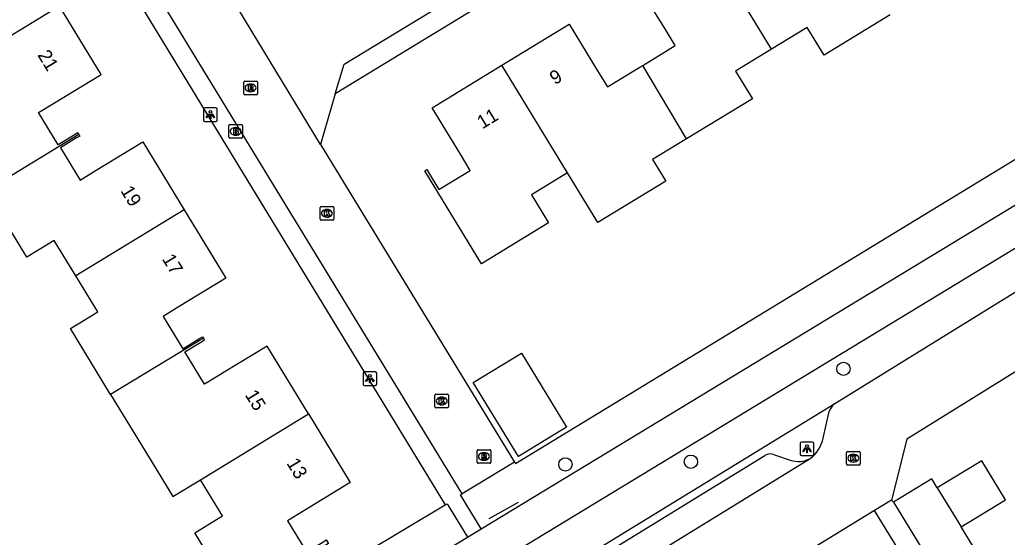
# Model space of a CAD drawing. Extents: x 157767 to 159171, y 387842 to 389425.
# Drawn here: x 158118 to 158190.5, y 388440.2 to 388478.2 of the extents above; entities that cross this region are included whole.
import ezdxf

# ---------------------------------------------------------------- set-up
doc = ezdxf.new("R2010")
doc.units = 0
for name, color, linetype in [('IMGEO_Berm_groen', 7, 'Continuous'), ('IMGEO_Boom', 7, 'Continuous'), ('IMGEO_Brandkraan', 7, 'Continuous'), ('IMGEO_Fietspad_open', 7, 'Continuous'), ('IMGEO_Hek', 7, 'Continuous'), ('IMGEO_Kolk', 7, 'Continuous'), ('IMGEO_Lichtpunt', 7, 'Continuous'), ('IMGEO_Muur', 7, 'Continuous'), ('IMGEO_Pand', 7, 'Continuous'), ('IMGEO_Pand_nummerreeks', 7, 'Continuous'), ('IMGEO_Rijbaan_lokaal_open', 7, 'Continuous'), ('IMGEO_Rioolput', 7, 'Continuous'), ('IMGEO_Voetpad_open', 7, 'Continuous')]:
    doc.layers.add(name, color=color, linetype=linetype)

msp = doc.modelspace()

# ---------------------------------------------------------------- linework, layer by layer
at = {"layer": 'IMGEO_Berm_groen'}
for points in [[(158154.35, 388445.722), (158154.413, 388445.618), (158200.534, 388473.716)], [(158122.495, 388426.586), (158149.258, 388442.588)]]:
    msp.add_lwpolyline(points, dxfattribs=at)
at = {"layer": 'IMGEO_Boom'}
for centre in [(158178.506, 388452.581), (158158.081, 388445.562), (158167.302, 388445.76)]:
    msp.add_circle(centre, 0.489, dxfattribs=at)
at = {"layer": 'IMGEO_Brandkraan'}
for p, q in [((158133.361, 388469.598), (158133.361, 388470.45)), ((158133.436, 388470.524), (158134.288, 388470.524)), ((158134.362, 388470.45), (158134.362, 388469.598)), ((158133.872, 388469.744), (158133.847, 388469.744)), ((158133.849, 388470.304), (158133.874, 388470.304)), ((158134.288, 388469.524), (158133.436, 388469.524))]:
    msp.add_line(p, q, dxfattribs=at)
for points in [[(158133.361, 388469.598), (158133.361, 388470.45)], [(158133.436, 388470.524), (158134.288, 388470.524)], [(158134.362, 388470.45), (158134.362, 388469.598)], [(158133.709, 388470.224), (158133.709, 388469.824), (158133.922, 388469.824)], [(158133.94, 388470.224), (158133.709, 388470.224)], [(158133.888, 388470.143), (158133.834, 388470.143), (158133.834, 388470.067)], [(158133.834, 388470.067), (158133.887, 388470.067)], [(158133.896, 388469.991), (158133.834, 388469.991), (158133.834, 388469.91)], [(158133.834, 388469.91), (158133.896, 388469.91)], [(158134.288, 388469.524), (158133.436, 388469.524)]]:
    msp.add_lwpolyline(points, dxfattribs=at)
for centre, radius, start, end in [((158133.438, 388470.448), 0.0765, 91.55205, 178.44795), ((158133.438, 388470.448), 0.0765, 91.55205, 178.44795), ((158134.286, 388470.448), 0.0765, 1.55205, 88.44795), ((158134.286, 388470.448), 0.0765, 1.55205, 88.44795), ((158133.438, 388469.6), 0.0765, 181.55205, 268.44795), ((158133.438, 388469.6), 0.0765, 181.55205, 268.44795), ((158133.889, 388470.105), 0.0379, 267.82845, 90.93552), ((158133.897, 388469.95), 0.0404, 269.87594, 90.50774), ((158133.928, 388470.075), 0.251, 268.66757, 293.53466), ((158133.944, 388470.079), 0.145, 59.4692, 91.53667), ((158133.969, 388470.126), 0.0922, 285.51372, 58.15012), ((158133.974, 388469.934), 0.105, 301.31148, 78.98903), ((158134.286, 388469.6), 0.0765, 271.55205, 358.44795), ((158134.286, 388469.6), 0.0765, 271.55205, 358.44795)]:
    msp.add_arc(centre, radius, start, end, dxfattribs=at)
for centre, major_axis, ratio, start_param, end_param in [((158133.848, 388470.024), (-0.387, 0.002), 0.722429, 4.712389, 7.853982), ((158133.873, 388470.024), (-0.39, 0.002), 0.717154, 1.570796, 4.712389)]:
    msp.add_ellipse(centre, major_axis=major_axis, ratio=ratio, start_param=start_param, end_param=end_param, dxfattribs=at)
at = {"layer": 'IMGEO_Fietspad_open'}
for points in [[(158151.9, 388440.83), (158201.147, 388470.704)], [(158202.285, 388468.212), (158122.311, 388419.644)], [(158150.899, 388440.222), (158151.9, 388440.83)], [(158119.787, 388421.348), (158150.899, 388440.222)]]:
    msp.add_lwpolyline(points, dxfattribs=at)
at = {"layer": 'IMGEO_Hek'}
msp.add_lwpolyline([(158154.621, 388442.761), (158152.458, 388441.555)], dxfattribs=at)
at = {"layer": 'IMGEO_Kolk'}
for p, q in [((158140.066, 388463.578), (158140.066, 388464.43)), ((158140.141, 388464.504), (158140.993, 388464.504)), ((158140.554, 388464.284), (158140.579, 388464.284)), ((158141.067, 388464.43), (158141.067, 388463.578)), ((158140.993, 388463.504), (158140.141, 388463.504)), ((158140.577, 388463.724), (158140.552, 388463.724)), ((158148.503, 388449.792), (158148.503, 388450.644)), ((158148.578, 388450.718), (158149.43, 388450.718)), ((158148.991, 388450.498), (158149.016, 388450.498)), ((158149.504, 388450.644), (158149.504, 388449.792)), ((158149.43, 388449.718), (158148.578, 388449.718)), ((158149.014, 388449.938), (158148.989, 388449.938)), ((158178.732, 388445.591), (158178.732, 388446.443)), ((158178.807, 388446.517), (158179.659, 388446.517)), ((158179.733, 388446.443), (158179.733, 388445.591)), ((158179.243, 388445.737), (158179.218, 388445.737)), ((158179.22, 388446.297), (158179.245, 388446.297)), ((158179.659, 388445.517), (158178.807, 388445.517))]:
    msp.add_line(p, q, dxfattribs=at)
for points in [[(158140.066, 388463.578), (158140.066, 388464.43)], [(158140.141, 388464.504), (158140.993, 388464.504)], [(158140.387, 388464.204), (158140.51, 388464.204), (158140.51, 388464.053), (158140.64, 388464.204), (158140.804, 388464.204), (158140.658, 388464.053), (158140.811, 388463.804), (158140.659, 388463.804), (158140.574, 388463.968), (158140.51, 388463.901), (158140.51, 388463.804), (158140.387, 388463.804), (158140.387, 388464.204)], [(158141.067, 388464.43), (158141.067, 388463.578)], [(158140.993, 388463.504), (158140.141, 388463.504)], [(158148.503, 388449.792), (158148.503, 388450.644)], [(158148.578, 388450.718), (158149.43, 388450.718)], [(158148.824, 388450.418), (158148.947, 388450.418), (158148.947, 388450.267), (158149.077, 388450.418), (158149.241, 388450.418), (158149.095, 388450.267), (158149.248, 388450.018), (158149.096, 388450.018), (158149.011, 388450.182), (158148.947, 388450.115), (158148.947, 388450.018), (158148.824, 388450.018), (158148.824, 388450.418)], [(158149.504, 388450.644), (158149.504, 388449.792)], [(158149.43, 388449.718), (158148.578, 388449.718)], [(158178.732, 388445.591), (158178.732, 388446.443)], [(158178.807, 388446.517), (158179.659, 388446.517)], [(158179.733, 388446.443), (158179.733, 388445.591)], [(158179.053, 388446.217), (158179.176, 388446.217), (158179.176, 388446.066), (158179.306, 388446.217), (158179.47, 388446.217), (158179.324, 388446.066), (158179.477, 388445.817), (158179.325, 388445.817), (158179.24, 388445.981), (158179.176, 388445.914), (158179.176, 388445.817), (158179.053, 388445.817), (158179.053, 388446.217)], [(158179.659, 388445.517), (158178.807, 388445.517)]]:
    msp.add_lwpolyline(points, dxfattribs=at)
for centre, start, end in [((158140.143, 388464.428), 91.55205, 178.44795), ((158140.143, 388464.428), 91.55205, 178.44795), ((158140.991, 388464.428), 1.55205, 88.44795), ((158140.991, 388464.428), 1.55205, 88.44795), ((158140.143, 388463.58), 181.55205, 268.44795), ((158140.143, 388463.58), 181.55205, 268.44795), ((158140.991, 388463.58), 271.55205, 358.44795), ((158140.991, 388463.58), 271.55205, 358.44795), ((158148.58, 388450.642), 91.55205, 178.44795), ((158148.58, 388450.642), 91.55205, 178.44795), ((158149.428, 388450.642), 1.55205, 88.44795), ((158149.428, 388450.642), 1.55205, 88.44795), ((158148.58, 388449.794), 181.55205, 268.44795), ((158148.58, 388449.794), 181.55205, 268.44795), ((158149.428, 388449.794), 271.55205, 358.44795), ((158149.428, 388449.794), 271.55205, 358.44795), ((158178.809, 388446.441), 91.55205, 178.44795), ((158178.809, 388446.441), 91.55205, 178.44795), ((158179.657, 388446.441), 1.55205, 88.44795), ((158179.657, 388446.441), 1.55205, 88.44795), ((158178.809, 388445.593), 181.55205, 268.44795), ((158178.809, 388445.593), 181.55205, 268.44795), ((158179.657, 388445.593), 271.55205, 358.44795), ((158179.657, 388445.593), 271.55205, 358.44795)]:
    msp.add_arc(centre, 0.0765, start, end, dxfattribs=at)
for centre, major_axis, ratio, start_param, end_param in [((158140.553, 388464.004), (-0.387, 0.002), 0.722429, 4.712389, 7.853982), ((158140.578, 388464.004), (-0.39, 0.002), 0.717154, 1.570796, 4.712389), ((158148.99, 388450.218), (-0.387, 0.002), 0.722429, 4.712389, 7.853982), ((158149.015, 388450.218), (-0.39, 0.002), 0.717154, 1.570796, 4.712389), ((158179.219, 388446.017), (-0.387, 0.002), 0.722429, 4.712389, 7.853982), ((158179.244, 388446.017), (-0.39, 0.002), 0.717154, 1.570796, 4.712389)]:
    msp.add_ellipse(centre, major_axis=major_axis, ratio=ratio, start_param=start_param, end_param=end_param, dxfattribs=at)
at = {"layer": 'IMGEO_Lichtpunt'}
for p, q in [((158131.509, 388471.653), (158131.509, 388470.846)), ((158131.509, 388471.653), (158131.509, 388470.846)), ((158132.411, 388471.748), (158131.603, 388471.748)), ((158132.411, 388471.748), (158131.603, 388471.748)), ((158132.505, 388470.846), (158132.505, 388471.653)), ((158132.505, 388470.846), (158132.505, 388471.653)), ((158131.603, 388470.752), (158132.411, 388470.752)), ((158131.603, 388470.752), (158132.411, 388470.752)), ((158143.228, 388452.265), (158143.228, 388451.458)), ((158143.228, 388452.265), (158143.228, 388451.458)), ((158144.13, 388452.36), (158143.322, 388452.36)), ((158144.13, 388452.36), (158143.322, 388452.36)), ((158144.224, 388451.458), (158144.224, 388452.265)), ((158144.224, 388451.458), (158144.224, 388452.265)), ((158143.322, 388451.364), (158144.13, 388451.364)), ((158143.322, 388451.364), (158144.13, 388451.364)), ((158176.233, 388447.204), (158175.425, 388447.204)), ((158176.233, 388447.204), (158175.425, 388447.204)), ((158175.331, 388447.109), (158175.331, 388446.302)), ((158175.331, 388447.109), (158175.331, 388446.302)), ((158176.327, 388446.302), (158176.327, 388447.109)), ((158176.327, 388446.302), (158176.327, 388447.109)), ((158175.425, 388446.208), (158176.233, 388446.208)), ((158175.425, 388446.208), (158176.233, 388446.208))]:
    msp.add_line(p, q, dxfattribs=at)
for points in [[(158131.883, 388471.317), (158131.922, 388471.289), (158131.734, 388471.027), (158131.696, 388471.054), (158131.883, 388471.317)], [(158131.985, 388471.269), (158132.032, 388471.269), (158132.032, 388470.947), (158131.985, 388470.947), (158131.985, 388471.269)], [(158132.095, 388471.289), (158132.133, 388471.316), (158132.32, 388471.054), (158132.281, 388471.026), (158132.095, 388471.289)], [(158143.602, 388451.929), (158143.641, 388451.901), (158143.453, 388451.639), (158143.415, 388451.666), (158143.602, 388451.929)], [(158143.704, 388451.881), (158143.751, 388451.881), (158143.751, 388451.559), (158143.704, 388451.559), (158143.704, 388451.881)], [(158143.814, 388451.901), (158143.852, 388451.928), (158144.039, 388451.666), (158144, 388451.638), (158143.814, 388451.901)], [(158175.705, 388446.773), (158175.744, 388446.745), (158175.556, 388446.483), (158175.518, 388446.51), (158175.705, 388446.773)], [(158175.807, 388446.725), (158175.854, 388446.725), (158175.854, 388446.403), (158175.807, 388446.403), (158175.807, 388446.725)], [(158175.917, 388446.745), (158175.955, 388446.772), (158176.142, 388446.51), (158176.103, 388446.482), (158175.917, 388446.745)]]:
    msp.add_lwpolyline(points, dxfattribs=at)
for centre in [(158132.008, 388471.451), (158143.727, 388452.063), (158175.83, 388446.907)]:
    msp.add_circle(centre, 0.0994, dxfattribs=at)
for centre, start, end in [((158131.603, 388471.653), 90, 180), ((158131.603, 388471.653), 90, 180), ((158132.411, 388471.653), 0, 90), ((158132.411, 388471.653), 0, 90), ((158131.603, 388470.846), 180, 270), ((158131.603, 388470.846), 180, 270), ((158132.411, 388470.846), 270, 0), ((158132.411, 388470.846), 270, 360), ((158143.322, 388452.265), 90, 180), ((158143.322, 388452.265), 90, 180), ((158144.13, 388452.265), 0, 90), ((158144.13, 388452.265), 0, 90), ((158143.322, 388451.458), 180, 270), ((158143.322, 388451.458), 180, 270), ((158144.13, 388451.458), 270, 0), ((158144.13, 388451.458), 270, 360), ((158175.425, 388447.109), 90, 180), ((158175.425, 388447.109), 90, 180), ((158176.233, 388447.109), 0, 90), ((158176.233, 388447.109), 0, 90), ((158175.425, 388446.302), 180, 270), ((158175.425, 388446.302), 180, 270), ((158176.233, 388446.302), 270, 0), ((158176.233, 388446.302), 270, 360)]:
    msp.add_arc(centre, 0.0946, start, end, dxfattribs=at)
at = {"layer": 'IMGEO_Muur'}
msp.add_lwpolyline([(158193.554, 388453.846), (158183.168, 388447.406)], dxfattribs=at)
at = {"layer": 'IMGEO_Pand'}
for points in [[(158163.777, 388474.872), (158166.15, 388476.319), (158165.426, 388477.506), (158163.343, 388480.92), (158168.388, 388483.995)], [(158173.227, 388476.059), (158168.388, 388483.995)], [(158120.933, 388479.223), (158112.994, 388474.389)], [(158122.337, 388469.806), (158122.273, 388469.912), (158122.017, 388469.756), (158120.83, 388469.033), (158119.383, 388471.407), (158120.57, 388472.13), (158123.986, 388474.21), (158120.933, 388479.223)], [(158181.95, 388478.578), (158177.084, 388475.611), (158175.84, 388477.652), (158173.227, 388476.059)], [(158153.426, 388474.883), (158158.366, 388477.894), (158160.448, 388474.479), (158161.172, 388473.292), (158163.546, 388474.74), (158163.777, 388474.872)], [(158173.227, 388476.059), (158170.579, 388474.445), (158171.816, 388472.414), (158166.986, 388469.469)], [(158158.249, 388466.973), (158155.595, 388465.355), (158156.843, 388463.308), (158151.916, 388460.304), (158147.756, 388467.127), (158147.903, 388467.217), (158148.075, 388466.935), (158148.799, 388465.749), (158151.095, 388467.149), (158150.369, 388468.339), (158148.288, 388471.75), (158153.426, 388474.883)], [(158158.249, 388466.973), (158153.426, 388474.883)], [(158166.986, 388469.469), (158163.777, 388474.872)], [(158115.546, 388465.67), (158122.337, 388469.806)], [(158122.337, 388469.806), (158122.412, 388469.683), (158122.178, 388469.54), (158120.99, 388468.817), (158122.436, 388466.442), (158123.624, 388467.166), (158127.039, 388469.246), (158130.081, 388464.25)], [(158166.986, 388469.469), (158164.489, 388467.947), (158165.455, 388466.364), (158160.472, 388463.327), (158158.249, 388466.973)], [(158122.126, 388459.404), (158120.544, 388462.002), (158118.527, 388460.774), (158115.546, 388465.67)], [(158130.081, 388464.25), (158122.126, 388459.404)], [(158130.081, 388464.25), (158133.138, 388459.229), (158129.722, 388457.149), (158128.535, 388456.426), (158129.981, 388454.052), (158131.168, 388454.775), (158131.436, 388454.938), (158131.497, 388454.838)], [(158124.684, 388450.689), (158121.732, 388455.537), (158123.737, 388456.758), (158122.126, 388459.404)], [(158131.497, 388454.838), (158124.684, 388450.689)], [(158139.212, 388449.266), (158136.175, 388454.255), (158133.02, 388452.335), (158132.759, 388452.176), (158131.571, 388451.453), (158130.126, 388453.828), (158131.314, 388454.551), (158131.575, 388454.71), (158131.497, 388454.838)], [(158151.323, 388451.569), (158154.857, 388453.723), (158158.17, 388448.29), (158154.636, 388446.135), (158151.323, 388451.569)], [(158124.684, 388450.689), (158127.652, 388445.814), (158129.247, 388443.194), (158131.28, 388444.433)], [(158139.212, 388449.266), (158142.28, 388444.228), (158138.864, 388442.148), (158137.677, 388441.425), (158139.071, 388439.136), (158140.258, 388439.859), (158140.516, 388440.016), (158140.681, 388439.744), (158133.876, 388435.6), (158130.865, 388440.545), (158132.895, 388441.781), (158131.28, 388444.433)], [(158131.28, 388444.433), (158139.212, 388449.266)], [(158187.153, 388440.973), (158190.411, 388442.966), (158188.66, 388445.829), (158185.402, 388443.835)], [(158185.402, 388443.835), (158184.992, 388444.506), (158182.177, 388442.783)], [(158185.402, 388443.835), (158187.153, 388440.973)], [(158182.177, 388442.783), (158185.297, 388437.683)], [(158185.297, 388437.683), (158188.112, 388439.406), (158187.153, 388440.973)]]:
    msp.add_lwpolyline(points, dxfattribs=at)
at = {"layer": 'IMGEO_Rijbaan_lokaal_open'}
for points in [[(158141.163, 388472.783), (158141.832, 388474.956), (158163.433, 388488.09)], [(158150.494, 388443.392), (158125.821, 388483.858)], [(158140.095, 388469.071), (158131.734, 388482.891)], [(158141.163, 388472.783), (158140.095, 388469.071)], [(158140.095, 388469.071), (158154.35, 388445.722)], [(158177.876, 388450.031), (158203.622, 388465.947)], [(158206.398, 388461.811), (158193.554, 388453.846), (158183.168, 388447.406), (158182.041, 388442.936)], [(158177.011, 388447.484), (158177.454, 388449.44)], [(158149.561, 388429.684), (158176.074, 388446)], [(158154.35, 388445.722), (158150.494, 388443.392)], [(158182.041, 388442.936), (158180.797, 388442.173)], [(158180.797, 388442.173), (158153.056, 388425.158), (158153.984, 388423.292), (158141.098, 388415.471), (158135.994, 388394.364), (158144.897, 388379.594), (158143.742, 388378.793), (158169.317, 388336.817), (158170.612, 388337.516), (158182.172, 388318.47), (158188.347, 388316.482), (158195.026, 388318.901)]]:
    msp.add_lwpolyline(points, dxfattribs=at)
for centre, radius, start, end in [((158178.634, 388449.043), 1.245, 127.51852, 161.42447), ((158174.611, 388447.961), 2.447, 306.71578, 348.74746)]:
    msp.add_arc(centre, radius, start, end, dxfattribs=at)
at = {"layer": 'IMGEO_Rioolput'}
for p, q in [((158134.46, 388472.792), (158134.46, 388473.644)), ((158134.535, 388473.718), (158135.387, 388473.718)), ((158134.948, 388473.498), (158134.973, 388473.498)), ((158135.461, 388473.644), (158135.461, 388472.792)), ((158135.387, 388472.718), (158134.535, 388472.718)), ((158134.971, 388472.938), (158134.946, 388472.938)), ((158151.599, 388445.716), (158151.599, 388446.568)), ((158151.674, 388446.642), (158152.526, 388446.642)), ((158152.087, 388446.422), (158152.112, 388446.422)), ((158152.6, 388446.568), (158152.6, 388445.716)), ((158152.11, 388445.862), (158152.085, 388445.862)), ((158152.526, 388445.642), (158151.674, 388445.642))]:
    msp.add_line(p, q, dxfattribs=at)
for points in [[(158134.46, 388472.792), (158134.46, 388473.644)], [(158134.535, 388473.718), (158135.387, 388473.718)], [(158135.049, 388473.416), (158134.797, 388473.418), (158134.797, 388473.018)], [(158134.975, 388473.337), (158134.921, 388473.337), (158134.921, 388473.256)], [(158134.921, 388473.256), (158134.973, 388473.256)], [(158135.461, 388473.644), (158135.461, 388472.792)], [(158135.387, 388472.718), (158134.535, 388472.718)], [(158134.797, 388473.018), (158134.921, 388473.018), (158134.921, 388473.18), (158134.932, 388473.18)], [(158134.979, 388473.151), (158135.05, 388473.018), (158135.19, 388473.018), (158135.125, 388473.144)], [(158151.599, 388445.716), (158151.599, 388446.568)], [(158151.674, 388446.642), (158152.526, 388446.642)], [(158152.6, 388446.568), (158152.6, 388445.716)], [(158152.188, 388446.34), (158151.936, 388446.342), (158151.936, 388445.942)], [(158151.936, 388445.942), (158152.06, 388445.942), (158152.06, 388446.104), (158152.071, 388446.104)], [(158152.114, 388446.261), (158152.06, 388446.261), (158152.06, 388446.18)], [(158152.06, 388446.18), (158152.112, 388446.18)], [(158152.118, 388446.075), (158152.189, 388445.942), (158152.329, 388445.942), (158152.264, 388446.068)], [(158152.526, 388445.642), (158151.674, 388445.642)]]:
    msp.add_lwpolyline(points, dxfattribs=at)
for centre, radius, start, end in [((158134.537, 388473.642), 0.0765, 91.55205, 178.44795), ((158134.537, 388473.642), 0.0765, 91.55205, 178.44795), ((158134.957, 388473.445), 0.19, 274.7715, 282.96867), ((158134.981, 388473.241), 0.0964, 77.00612, 93.18647), ((158134.995, 388473.298), 0.0378, 276.66336, 79.67722), ((158135.048, 388473.306), 0.109, 350.36119, 89.41601), ((158135.046, 388473.306), 0.112, 277.58423, 350.98172), ((158135.385, 388473.642), 0.0765, 1.55205, 88.44795), ((158135.385, 388473.642), 0.0765, 1.55205, 88.44795), ((158134.537, 388472.794), 0.0765, 181.55205, 268.44795), ((158134.537, 388472.794), 0.0765, 181.55205, 268.44795), ((158134.931, 388473.127), 0.0533, 26.02933, 88.69889), ((158135.03, 388473.091), 0.108, 29.51342, 73.79051), ((158135.385, 388472.794), 0.0765, 271.55205, 358.44795), ((158135.385, 388472.794), 0.0765, 271.55205, 358.44795), ((158151.676, 388446.566), 0.0765, 91.55205, 178.44795), ((158151.676, 388446.566), 0.0765, 91.55205, 178.44795), ((158152.524, 388446.566), 0.0765, 1.55205, 88.44795), ((158152.524, 388446.566), 0.0765, 1.55205, 88.44795), ((158151.676, 388445.718), 0.0765, 181.55205, 268.44795), ((158151.676, 388445.718), 0.0765, 181.55205, 268.44795), ((158152.07, 388446.051), 0.0533, 26.02933, 88.69889), ((158152.096, 388446.369), 0.19, 274.7715, 282.96867), ((158152.12, 388446.165), 0.0964, 77.00612, 93.18647), ((158152.134, 388446.222), 0.0378, 276.66336, 79.67722), ((158152.187, 388446.23), 0.109, 350.36119, 89.41601), ((158152.185, 388446.23), 0.112, 277.58423, 350.98172), ((158152.169, 388446.015), 0.108, 29.51342, 73.79051), ((158152.524, 388445.718), 0.0765, 271.55205, 358.44795), ((158152.524, 388445.718), 0.0765, 271.55205, 358.44795)]:
    msp.add_arc(centre, radius, start, end, dxfattribs=at)
for centre, major_axis, ratio, start_param, end_param in [((158134.947, 388473.218), (-0.387, 0.002), 0.722429, 4.712389, 7.853982), ((158134.972, 388473.218), (-0.39, 0.002), 0.717154, 1.570796, 4.712389), ((158152.086, 388446.142), (-0.387, 0.002), 0.722429, 4.712389, 7.853982), ((158152.111, 388446.142), (-0.39, 0.002), 0.717154, 1.570796, 4.712389)]:
    msp.add_ellipse(centre, major_axis=major_axis, ratio=ratio, start_param=start_param, end_param=end_param, dxfattribs=at)
at = {"layer": 'IMGEO_Voetpad_open'}
for points in [[(158073.688, 388570.574), (158071.868, 388569.477), (158114.242, 388500), (158149.258, 388442.588)], [(158188.505, 388501.585), (158185.9, 388500), (158141.163, 388472.783)], [(158132.726, 388403.323), (158136.486, 388418.93), (158147.586, 388425.739), (158145.025, 388429.907), (158151.076, 388433.606), (158177.876, 388450.031)], [(158150.602, 388432.6), (158151.406, 388433.116), (158172.73, 388446.216)], [(158173.452, 388446.272), (158174.592, 388445.874)], [(158151.9, 388440.83), (158150.371, 388443.318), (158150.494, 388443.392)], [(158182.041, 388442.936), (158182.177, 388442.783)], [(158149.258, 388442.588), (158149.402, 388442.676), (158150.899, 388440.222)], [(158187.542, 388431.175), (158180.797, 388442.173)]]:
    msp.add_lwpolyline(points, dxfattribs=at)
for centre, radius, start, end in [((158173.148, 388445.508), 0.822, 68.3167, 120.55353), ((158175.189, 388447.63), 1.854, 251.21799, 298.50123)]:
    msp.add_arc(centre, radius, start, end, dxfattribs=at)

# ---------------------------------------------------------------- texts
at = {"layer": 'IMGEO_Pand_nummerreeks'}
for s, rotation, p in [('21', 301.33485, (158119.283, 388475.629)), ('9', 31.36944, (158157.319, 388473.414)), ('11', 31.36836, (158151.984, 388470.162)), ('19', 301.33577, (158125.38, 388465.664)), ('17', 301.33577, (158128.429, 388460.655)), ('15', 301.33485, (158134.518, 388450.67)), ('13', 301.3354, (158137.57, 388445.657))]:
    msp.add_text(s, height=1, rotation=rotation, dxfattribs=at).set_placement(p)

doc.saveas('drawing.dxf')
